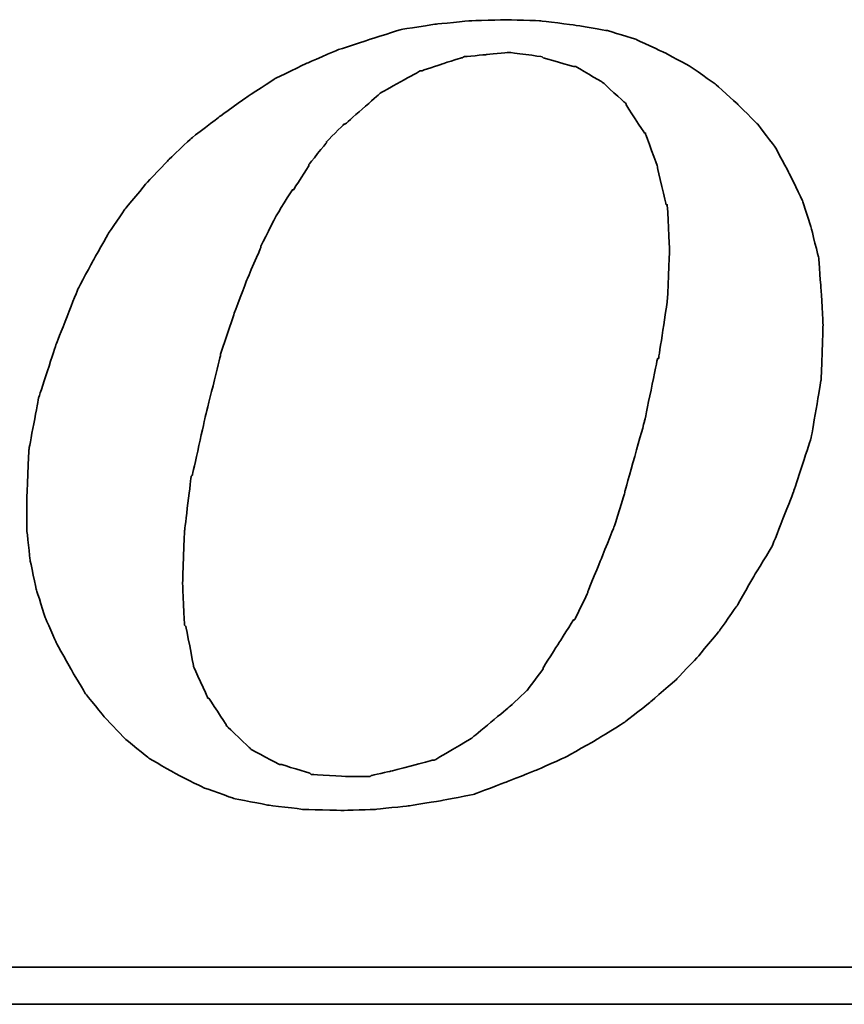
# Model space of a CAD drawing. Header units: millimetres. Extents: x -1108 to 3135, y -1596 to 860.
# Tile 488 of 649: x 958 to 963, y -933 to -927. Entities that reach past the tile are written whole.
import ezdxf

# ---------------------------------------------------------------- set-up
doc = ezdxf.new("R2010")
doc.units = ezdxf.units.MM
doc.layers.add('DIM', color=4, linetype='CONTINUOUS')
doc.layers.add('layer 1', color=7, linetype='CONTINUOUS')

# ---------------------------------------------------------------- blocks, each defined once
blk = doc.blocks.new('TBI MOTION logo(完整正式版)')
at = {"layer": 'layer 1', "color": 22, "lineweight": 35}
for points, knots in [([(35.79625, -6.98375), (35.79625, -6.98375), (36.23125, -7.43875), (36.23125, -7.43875), (36.23125, -7.43875), (36.23125, -7.43875), (36.75625, -7.87125), (36.75625, -7.87125), (36.75625, -7.87125), (36.75625, -7.87125), (37.33125, -8.20375), (37.33125, -8.20375), (37.33125, -8.20375), (37.33125, -8.20375), (37.95625, -8.51875), (37.95625, -8.51875), (37.95625, -8.51875), (37.95625, -8.51875), (38.62625, -8.75875), (38.62625, -8.75875), (38.62625, -8.75875), (38.62625, -8.75875), (39.37125, -8.90375), (39.37125, -8.90375), (39.37125, -8.90375), (39.37125, -8.90375), (40.14125, -8.99875), (40.14125, -8.99875), (40.14125, -8.99875), (40.14125, -8.99875), (41.02625, -9.02375), (41.02625, -9.02375), (41.02625, -9.02375), (41.02625, -9.02375), (41.74625, -8.99875), (41.74625, -8.99875), (41.74625, -8.99875), (41.74625, -8.99875), (42.46625, -8.92375), (42.46625, -8.92375), (42.46625, -8.92375), (42.46625, -8.92375), (43.21125, -8.80625), (43.21125, -8.80625), (43.21125, -8.80625), (43.21125, -8.80625), (43.93125, -8.66375), (43.93125, -8.66375), (43.93125, -8.66375), (43.93125, -8.66375), (44.62625, -8.39875), (44.62625, -8.39875), (44.62625, -8.39875), (44.62625, -8.39875), (45.29625, -8.13375), (45.29625, -8.13375), (45.29625, -8.13375), (45.29625, -8.13375), (45.94625, -7.84375), (45.94625, -7.84375), (45.94625, -7.84375), (45.94625, -7.84375), (46.61625, -7.46375), (46.61625, -7.46375), (46.61625, -7.46375), (46.61625, -7.46375), (47.24125, -7.07875), (47.24125, -7.07875), (47.24125, -7.07875), (47.24125, -7.07875), (47.81625, -6.62375), (47.81625, -6.62375), (47.81625, -6.62375), (47.81625, -6.62375), (48.36875, -6.14375), (48.36875, -6.14375), (48.36875, -6.14375), (48.36875, -6.14375), (48.84625, -5.64125), (48.84625, -5.64125), (48.84625, -5.64125), (48.84625, -5.64125), (49.32625, -5.06375), (49.32625, -5.06375), (49.32625, -5.06375), (49.32625, -5.06375), (49.71125, -4.51374), (49.71125, -4.51374), (49.71125, -4.51374), (49.71125, -4.51374), (50.09625, -3.83874), (50.09625, -3.83874), (50.09625, -3.83874), (50.09625, -3.83874), (50.48125, -3.21374), (50.48125, -3.21374), (50.48125, -3.21374), (50.48125, -3.21374), (50.96125, -1.99125), (50.96125, -1.99125), (50.96125, -1.99125), (50.96125, -1.99125), (51.34375, -0.81875), (51.34375, -0.81875), (51.34375, -0.81875), (51.34375, -0.81875), (51.56125, 0.45624), (51.56125, 0.45624), (51.56125, 0.45624), (51.56125, 0.45624), (51.60625, 1.67624), (51.60625, 1.67624), (51.60625, 1.67624), (51.60625, 1.67624), (51.56125, 2.44625), (51.56125, 2.44625), (51.56125, 2.44625), (51.56125, 2.44625), (51.51125, 3.14125), (51.51125, 3.14125), (51.51125, 3.14125), (51.51125, 3.14125), (51.34375, 3.81125), (51.34375, 3.81125), (51.34375, 3.81125), (51.34375, 3.81125), (51.15125, 4.41125), (51.15125, 4.41125), (51.15125, 4.41125), (51.15125, 4.41125), (50.86125, 5.01125), (50.86125, 5.01125), (50.86125, 5.01125), (50.86125, 5.01125), (50.55125, 5.58875), (50.55125, 5.58875), (50.55125, 5.58875), (50.55125, 5.58875), (50.16625, 6.09125), (50.16625, 6.09125), (50.16625, 6.09125), (50.16625, 6.09125), (49.71125, 6.54875), (49.71125, 6.54875), (49.71125, 6.54875), (49.71125, 6.54875), (49.23125, 6.98125), (49.23125, 6.98125), (49.23125, 6.98125), (49.23125, 6.98125), (48.67875, 7.36625), (48.67875, 7.36625), (48.67875, 7.36625), (48.67875, 7.36625), (48.10375, 7.67625), (48.10375, 7.67625), (48.10375, 7.67625), (48.10375, 7.67625), (47.48125, 7.96375), (47.48125, 7.96375), (47.48125, 7.96375), (47.48125, 7.96375), (46.85625, 8.15625), (46.85625, 8.15625), (46.85625, 8.15625), (46.85625, 8.15625), (46.13625, 8.27624), (46.13625, 8.27624), (46.13625, 8.27624), (46.13625, 8.27624), (45.39125, 8.37125), (45.39125, 8.37125), (45.39125, 8.37125), (45.39125, 8.37125), (44.62625, 8.39624), (44.62625, 8.39624), (44.62625, 8.39624), (44.62625, 8.39624), (43.83625, 8.37125), (43.83625, 8.37125), (43.83625, 8.37125), (43.83625, 8.37125), (43.09125, 8.30125), (43.09125, 8.30125), (43.09125, 8.30125), (43.09125, 8.30125), (42.32125, 8.18125), (42.32125, 8.18125), (42.32125, 8.18125), (42.32125, 8.18125), (41.62875, 7.96375), (41.62875, 7.96375), (41.62875, 7.96375), (41.62875, 7.96375), (40.90625, 7.72625), (40.90625, 7.72625), (40.90625, 7.72625), (40.90625, 7.72625), (40.23624, 7.43625), (40.23624, 7.43625), (40.23624, 7.43625), (40.23624, 7.43625), (39.54124, 7.10125), (39.54124, 7.10125), (39.54124, 7.10125), (39.54124, 7.10125), (38.91625, 6.69125), (38.91625, 6.69125), (38.91625, 6.69125), (38.91625, 6.69125), (38.31625, 6.26125), (38.31625, 6.26125), (38.31625, 6.26125), (38.31625, 6.26125), (37.69125, 5.78125), (37.69125, 5.78125), (37.69125, 5.78125), (37.69125, 5.78125), (37.18625, 5.30125), (37.18625, 5.30125), (37.18625, 5.30125), (37.18625, 5.30125), (36.70625, 4.79624), (36.70625, 4.79624), (36.70625, 4.79624), (36.70625, 4.79624), (36.23125, 4.22125), (36.23125, 4.22125), (36.23125, 4.22125), (36.23125, 4.22125), (35.87124, 3.69375), (35.87124, 3.69375), (35.87124, 3.69375), (35.87124, 3.69375), (35.53125, 3.09125), (35.53125, 3.09125), (35.53125, 3.09125), (35.53125, 3.09125), (35.19875, 2.47125), (35.19875, 2.47125), (35.19875, 2.47125), (35.19875, 2.47125), (34.71625, 1.24625), (34.71625, 1.24625), (34.71625, 1.24625), (34.71625, 1.24625), (34.33125, 0.06874), (34.33125, 0.06874), (34.33125, 0.06874), (34.33125, 0.06874), (34.11625, -1.07875), (34.11625, -1.07875), (34.11625, -1.07875), (34.11625, -1.07875), (34.07125, -2.15875), (34.07125, -2.15875), (34.07125, -2.15875), (34.07125, -2.15875), (34.07125, -2.85375), (34.07125, -2.85375), (34.07125, -2.85375), (34.07125, -2.85375), (34.14125, -3.50375), (34.14125, -3.50375), (34.14125, -3.50375), (34.14125, -3.50375), (34.28625, -4.17375), (34.28625, -4.17375), (34.28625, -4.17375), (34.28625, -4.17375), (34.47625, -4.77624), (34.47625, -4.77624), (34.47625, -4.77624), (34.47625, -4.77624), (34.71625, -5.32625), (34.71625, -5.32625), (34.71625, -5.32625), (34.71625, -5.32625), (35.05375, -5.92875), (35.05375, -5.92875), (35.05375, -5.92875), (35.05375, -5.92875), (35.36375, -6.45375), (35.36375, -6.45375), (35.36375, -6.45375), (35.36375, -6.45375), (35.79625, -6.98375), (35.79625, -6.98375)], [0, 0, 0, 0, 0.01388889, 0.01388889, 0.01388889, 0.0138889, 0.02777778, 0.02777778, 0.02777778, 0.02777779, 0.04166667, 0.04166667, 0.04166667, 0.04166668, 0.05555556, 0.05555556, 0.05555556, 0.05555557, 0.06944444, 0.06944444, 0.06944444, 0.06944445, 0.08333333, 0.08333333, 0.08333333, 0.08333334, 0.09722222, 0.09722222, 0.09722222, 0.09722223, 0.11111111, 0.11111111, 0.11111111, 0.11111112, 0.125, 0.125, 0.125, 0.12500001, 0.13888889, 0.13888889, 0.13888889, 0.1388889, 0.15277778, 0.15277778, 0.15277778, 0.15277779, 0.16666667, 0.16666667, 0.16666667, 0.16666668, 0.18055556, 0.18055556, 0.18055556, 0.18055557, 0.19444444, 0.19444444, 0.19444444, 0.19444445, 0.20833333, 0.20833333, 0.20833333, 0.20833334, 0.22222222, 0.22222222, 0.22222222, 0.22222223, 0.23611111, 0.23611111, 0.23611111, 0.23611112, 0.25, 0.25, 0.25, 0.25000001, 0.26388889, 0.26388889, 0.26388889, 0.2638889, 0.27777778, 0.27777778, 0.27777778, 0.27777779, 0.29166667, 0.29166667, 0.29166667, 0.29166668, 0.30555556, 0.30555556, 0.30555556, 0.30555557, 0.31944444, 0.31944444, 0.31944444, 0.31944445, 0.33333333, 0.33333333, 0.33333333, 0.33333334, 0.34722222, 0.34722222, 0.34722222, 0.34722223, 0.36111111, 0.36111111, 0.36111111, 0.36111112, 0.375, 0.375, 0.375, 0.37500001, 0.38888889, 0.38888889, 0.38888889, 0.3888889, 0.40277778, 0.40277778, 0.40277778, 0.40277779, 0.41666667, 0.41666667, 0.41666667, 0.41666668, 0.43055556, 0.43055556, 0.43055556, 0.43055557, 0.44444444, 0.44444444, 0.44444444, 0.44444445, 0.45833333, 0.45833333, 0.45833333, 0.45833334, 0.47222222, 0.47222222, 0.47222222, 0.47222223, 0.48611111, 0.48611111, 0.48611111, 0.48611112, 0.5, 0.5, 0.5, 0.50000001, 0.51388889, 0.51388889, 0.51388889, 0.5138889, 0.52777778, 0.52777778, 0.52777778, 0.52777779, 0.54166667, 0.54166667, 0.54166667, 0.54166668, 0.55555556, 0.55555556, 0.55555556, 0.55555557, 0.56944444, 0.56944444, 0.56944444, 0.56944445, 0.58333333, 0.58333333, 0.58333333, 0.58333334, 0.59722222, 0.59722222, 0.59722222, 0.59722223, 0.61111111, 0.61111111, 0.61111111, 0.61111112, 0.625, 0.625, 0.625, 0.62500001, 0.63888889, 0.63888889, 0.63888889, 0.6388889, 0.65277778, 0.65277778, 0.65277778, 0.65277779, 0.66666667, 0.66666667, 0.66666667, 0.66666668, 0.68055556, 0.68055556, 0.68055556, 0.68055557, 0.69444444, 0.69444444, 0.69444444, 0.69444445, 0.70833333, 0.70833333, 0.70833333, 0.70833334, 0.72222222, 0.72222222, 0.72222222, 0.72222223, 0.73611111, 0.73611111, 0.73611111, 0.73611112, 0.75, 0.75, 0.75, 0.75000001, 0.76388889, 0.76388889, 0.76388889, 0.7638889, 0.77777778, 0.77777778, 0.77777778, 0.77777779, 0.79166667, 0.79166667, 0.79166667, 0.79166668, 0.80555556, 0.80555556, 0.80555556, 0.80555557, 0.81944444, 0.81944444, 0.81944444, 0.81944445, 0.83333333, 0.83333333, 0.83333333, 0.83333334, 0.84722222, 0.84722222, 0.84722222, 0.84722223, 0.86111111, 0.86111111, 0.86111111, 0.86111112, 0.875, 0.875, 0.875, 0.87500001, 0.88888889, 0.88888889, 0.88888889, 0.8888889, 0.90277778, 0.90277778, 0.90277778, 0.90277779, 0.91666667, 0.91666667, 0.91666667, 0.91666668, 0.93055556, 0.93055556, 0.93055556, 0.93055557, 0.94444444, 0.94444444, 0.94444444, 0.94444445, 0.95833333, 0.95833333, 0.95833333, 0.95833334, 0.97222222, 0.97222222, 0.97222222, 0.97222223, 0.98611111, 0.98611111, 0.98611111, 0.98611112, 1, 1, 1, 1]), ([(38.33875, 1.03124), (38.33875, 1.03124), (38.62625, 1.89625), (38.62625, 1.89625), (38.62625, 1.89625), (38.62625, 1.89625), (38.91625, 2.66375), (38.91625, 2.66375), (38.91625, 2.66375), (38.91625, 2.66375), (39.22625, 3.38125), (39.22625, 3.38125), (39.22625, 3.38125), (39.22625, 3.38125), (39.22625, 3.40624), (39.22625, 3.40624), (39.22625, 3.40624), (39.22625, 3.40624), (39.56124, 4.07624), (39.56124, 4.07624), (39.56124, 4.07624), (39.56124, 4.07624), (39.92125, 4.65125), (39.92125, 4.65125), (39.92125, 4.65125), (39.92125, 4.65125), (39.94625, 4.65125), (39.94625, 4.65125), (39.94625, 4.65125), (39.94625, 4.65125), (40.28125, 5.17875), (40.28125, 5.17875), (40.28125, 5.17875), (40.28125, 5.17875), (40.28125, 5.20375), (40.28125, 5.20375), (40.28125, 5.20375), (40.28125, 5.20375), (40.66875, 5.68625), (40.66875, 5.68625), (40.66875, 5.68625), (40.66875, 5.68625), (40.66875, 5.70625), (40.66875, 5.70625), (40.66875, 5.70625), (40.66875, 5.70625), (41.05124, 6.09125), (41.05124, 6.09125), (41.05124, 6.09125), (41.05124, 6.09125), (41.07625, 6.09125), (41.07625, 6.09125), (41.07625, 6.09125), (41.07625, 6.09125), (41.84125, 6.76625), (41.84125, 6.76625), (41.84125, 6.76625), (41.84125, 6.76625), (41.86625, 6.78625), (41.86625, 6.78625), (41.86625, 6.78625), (41.86625, 6.78625), (42.73125, 7.26624), (42.73125, 7.26624), (42.73125, 7.26624), (42.73125, 7.26624), (42.75625, 7.26624), (42.75625, 7.26624), (42.75625, 7.26624), (42.75625, 7.26624), (43.18625, 7.41125), (43.18625, 7.41125), (43.18625, 7.41125), (43.18625, 7.41125), (43.64125, 7.55625), (43.64125, 7.55625), (43.64125, 7.55625), (43.64125, 7.55625), (43.66625, 7.55625), (43.66625, 7.55625), (43.66625, 7.55625), (43.66625, 7.55625), (43.69125, 7.58124), (43.69125, 7.58124), (43.69125, 7.58124), (43.69125, 7.58124), (44.19125, 7.62625), (44.19125, 7.62625), (44.19125, 7.62625), (44.19125, 7.62625), (44.67125, 7.67625), (44.67125, 7.67625), (44.67125, 7.67625), (44.67125, 7.67625), (44.69625, 7.67625), (44.69625, 7.67625), (44.69625, 7.67625), (44.69625, 7.67625), (45.41875, 7.58124), (45.41875, 7.58124), (45.41875, 7.58124), (45.41875, 7.58124), (45.44125, 7.55625), (45.44125, 7.55625), (45.44125, 7.55625), (45.44125, 7.55625), (46.11125, 7.36625), (46.11125, 7.36625), (46.11125, 7.36625), (46.11125, 7.36625), (46.13625, 7.36625), (46.13625, 7.36625), (46.13625, 7.36625), (46.13625, 7.36625), (46.15875, 7.36625), (46.15875, 7.36625), (46.15875, 7.36625), (46.15875, 7.36625), (46.73625, 7.02624), (46.73625, 7.02624), (46.73625, 7.02624), (46.73625, 7.02624), (46.76125, 7.00624), (46.76125, 7.00624), (46.76125, 7.00624), (46.76125, 7.00624), (47.24125, 6.57124), (47.24125, 6.57124), (47.24125, 6.57124), (47.24125, 6.57124), (47.26625, 6.54875), (47.26625, 6.54875), (47.26625, 6.54875), (47.26625, 6.54875), (47.26625, 6.52375), (47.26625, 6.52375), (47.26625, 6.52375), (47.26625, 6.52375), (47.67375, 5.89875), (47.67375, 5.89875), (47.67375, 5.89875), (47.67375, 5.89875), (47.69625, 5.89875), (47.69625, 5.89875), (47.69625, 5.89875), (47.69625, 5.89875), (47.69625, 5.87625), (47.69625, 5.87625), (47.69625, 5.87625), (47.69625, 5.87625), (47.96125, 5.15625), (47.96125, 5.15625), (47.96125, 5.15625), (47.96125, 5.15625), (47.96125, 5.13125), (47.96125, 5.13125), (47.96125, 5.13125), (47.96125, 5.13125), (48.15125, 4.31875), (48.15125, 4.31875), (48.15125, 4.31875), (48.15125, 4.31875), (48.17625, 4.31875), (48.17625, 4.31875), (48.17625, 4.31875), (48.17625, 4.31875), (48.17625, 4.29125), (48.17625, 4.29125), (48.17625, 4.29125), (48.17625, 4.29125), (48.22625, 3.33125), (48.22625, 3.33125), (48.22625, 3.33125), (48.22625, 3.33125), (48.22625, 3.30875), (48.22625, 3.30875), (48.22625, 3.30875), (48.22625, 3.30875), (48.17625, 2.20624), (48.17625, 2.20624), (48.17625, 2.20624), (48.17625, 2.20624), (48.17625, 2.18124), (48.17625, 2.18124), (48.17625, 2.18124), (48.17625, 2.18124), (47.98375, 0.93624), (47.98375, 0.93624), (47.98375, 0.93624), (47.98375, 0.93624), (47.96125, 0.93624), (47.96125, 0.93624), (47.96125, 0.93624), (47.96125, 0.93624), (47.67375, -0.45874), (47.67375, -0.45874), (47.67375, -0.45874), (47.67375, -0.45874), (47.24125, -1.99125), (47.24125, -1.99125), (47.24125, -1.99125), (47.24125, -1.99125), (47.24125, -2.01874), (47.24125, -2.01874), (47.24125, -2.01874), (47.24125, -2.01874), (47.00125, -2.78375), (47.00125, -2.78375), (47.00125, -2.78375), (47.00125, -2.78375), (46.71125, -3.50375), (46.71125, -3.50375), (46.71125, -3.50375), (46.71125, -3.50375), (46.42625, -4.19875), (46.42625, -4.19875), (46.42625, -4.19875), (46.42625, -4.19875), (46.42625, -4.22375), (46.42625, -4.22375), (46.42625, -4.22375), (46.42625, -4.22375), (46.13625, -4.82374), (46.13625, -4.82374), (46.13625, -4.82374), (46.13625, -4.82374), (46.11125, -4.82374), (46.11125, -4.82374), (46.11125, -4.82374), (46.11125, -4.82374), (45.77625, -5.35125), (45.77625, -5.35125), (45.77625, -5.35125), (45.77625, -5.35125), (45.44125, -5.87875), (45.44125, -5.87875), (45.44125, -5.87875), (45.44125, -5.87875), (45.44125, -5.90375), (45.44125, -5.90375), (45.44125, -5.90375), (45.44125, -5.90375), (45.10625, -6.35875), (45.10625, -6.35875), (45.10625, -6.35875), (45.10625, -6.35875), (45.08125, -6.38375), (45.08125, -6.38375), (45.08125, -6.38375), (45.08125, -6.38375), (44.69625, -6.74375), (44.69625, -6.74375), (44.69625, -6.74375), (44.69625, -6.74375), (43.88375, -7.41625), (43.88375, -7.41625), (43.88375, -7.41625), (43.88375, -7.41625), (43.85625, -7.43875), (43.85625, -7.43875), (43.85625, -7.43875), (43.85625, -7.43875), (43.04125, -7.91875), (43.04125, -7.91875), (43.04125, -7.91875), (43.04125, -7.91875), (43.01625, -7.91875), (43.01625, -7.91875), (43.01625, -7.91875), (43.01625, -7.91875), (42.99625, -7.91875), (42.99625, -7.91875), (42.99625, -7.91875), (42.99625, -7.91875), (42.08125, -8.15875), (42.08125, -8.15875), (42.08125, -8.15875), (42.08125, -8.15875), (41.65125, -8.25625), (41.65125, -8.25625), (41.65125, -8.25625), (41.65125, -8.25625), (41.62875, -8.27875), (41.62875, -8.27875), (41.62875, -8.27875), (41.62875, -8.27875), (41.60125, -8.27875), (41.60125, -8.27875), (41.60125, -8.27875), (41.60125, -8.27875), (41.12125, -8.27875), (41.12125, -8.27875), (41.12125, -8.27875), (41.12125, -8.27875), (40.35624, -8.23125), (40.35624, -8.23125), (40.35624, -8.23125), (40.35624, -8.23125), (40.33125, -8.23125), (40.33125, -8.23125), (40.33125, -8.23125), (40.33125, -8.23125), (40.30625, -8.20375), (40.30625, -8.20375), (40.30625, -8.20375), (40.30625, -8.20375), (39.68375, -8.01375), (39.68375, -8.01375), (39.68375, -8.01375), (39.68375, -8.01375), (39.66124, -8.01375), (39.66124, -8.01375), (39.66124, -8.01375), (39.66124, -8.01375), (39.63625, -8.01375), (39.63625, -8.01375), (39.63625, -8.01375), (39.63625, -8.01375), (39.01125, -7.67875), (39.01125, -7.67875), (39.01125, -7.67875), (39.01125, -7.67875), (38.98875, -7.65375), (38.98875, -7.65375), (38.98875, -7.65375), (38.98875, -7.65375), (38.48625, -7.17375), (38.48625, -7.17375), (38.48625, -7.17375), (38.48625, -7.17375), (38.45875, -7.14875), (38.45875, -7.14875), (38.45875, -7.14875), (38.45875, -7.14875), (38.45875, -7.12875), (38.45875, -7.12875), (38.45875, -7.12875), (38.45875, -7.12875), (38.07625, -6.54875), (38.07625, -6.54875), (38.07625, -6.54875), (38.07625, -6.54875), (38.05125, -6.54875), (38.05125, -6.54875), (38.05125, -6.54875), (38.05125, -6.54875), (38.05125, -6.52875), (38.05125, -6.52875), (38.05125, -6.52875), (38.05125, -6.52875), (37.74125, -5.85375), (37.74125, -5.85375), (37.74125, -5.85375), (37.74125, -5.85375), (37.74125, -5.82875), (37.74125, -5.82875), (37.74125, -5.82875), (37.74125, -5.82875), (37.57375, -4.96875), (37.57375, -4.96875), (37.57375, -4.96875), (37.57375, -4.96875), (37.54625, -4.94375), (37.54625, -4.94375), (37.54625, -4.94375), (37.54625, -4.94375), (37.50125, -4.03375), (37.50125, -4.03375), (37.50125, -4.03375), (37.50125, -4.03375), (37.50125, -4.00875), (37.50125, -4.00875), (37.50125, -4.00875), (37.50125, -4.00875), (37.54625, -2.85375), (37.54625, -2.85375), (37.54625, -2.85375), (37.54625, -2.85375), (37.69125, -1.65875), (37.69125, -1.65875), (37.69125, -1.65875), (37.69125, -1.65875), (37.71624, -1.63375), (37.71624, -1.63375), (37.71624, -1.63375), (37.71624, -1.63375), (38.00375, -0.33875), (38.00375, -0.33875), (38.00375, -0.33875), (38.00375, -0.33875), (38.33875, 1.00624), (38.33875, 1.00624), (38.33875, 1.00624), (38.33875, 1.00624), (38.33875, 1.03124), (38.33875, 1.03124)], [0, 0, 0, 0, 0.01010101, 0.01010101, 0.01010101, 0.01010102, 0.02020202, 0.02020202, 0.02020202, 0.02020203, 0.03030303, 0.03030303, 0.03030303, 0.03030304, 0.04040404, 0.04040404, 0.04040404, 0.04040405, 0.05050505, 0.05050505, 0.05050505, 0.05050506, 0.06060606, 0.06060606, 0.06060606, 0.06060607, 0.07070707, 0.07070707, 0.07070707, 0.07070708, 0.08080808, 0.08080808, 0.08080808, 0.08080809, 0.09090909, 0.09090909, 0.09090909, 0.0909091, 0.1010101, 0.1010101, 0.1010101, 0.10101011, 0.11111111, 0.11111111, 0.11111111, 0.11111112, 0.12121212, 0.12121212, 0.12121212, 0.12121213, 0.13131313, 0.13131313, 0.13131313, 0.13131314, 0.14141414, 0.14141414, 0.14141414, 0.14141415, 0.15151515, 0.15151515, 0.15151515, 0.15151516, 0.16161616, 0.16161616, 0.16161616, 0.16161617, 0.17171717, 0.17171717, 0.17171717, 0.17171718, 0.18181818, 0.18181818, 0.18181818, 0.18181819, 0.19191919, 0.19191919, 0.19191919, 0.1919192, 0.2020202, 0.2020202, 0.2020202, 0.20202021, 0.21212121, 0.21212121, 0.21212121, 0.21212122, 0.22222222, 0.22222222, 0.22222222, 0.22222223, 0.23232323, 0.23232323, 0.23232323, 0.23232324, 0.24242424, 0.24242424, 0.24242424, 0.24242425, 0.25252525, 0.25252525, 0.25252525, 0.25252526, 0.26262626, 0.26262626, 0.26262626, 0.26262627, 0.27272727, 0.27272727, 0.27272727, 0.27272728, 0.28282828, 0.28282828, 0.28282828, 0.28282829, 0.29292929, 0.29292929, 0.29292929, 0.2929293, 0.3030303, 0.3030303, 0.3030303, 0.30303031, 0.31313131, 0.31313131, 0.31313131, 0.31313132, 0.32323232, 0.32323232, 0.32323232, 0.32323233, 0.33333333, 0.33333333, 0.33333333, 0.33333334, 0.34343434, 0.34343434, 0.34343434, 0.34343435, 0.35353535, 0.35353535, 0.35353535, 0.35353536, 0.36363636, 0.36363636, 0.36363636, 0.36363637, 0.37373737, 0.37373737, 0.37373737, 0.37373738, 0.38383838, 0.38383838, 0.38383838, 0.38383839, 0.39393939, 0.39393939, 0.39393939, 0.3939394, 0.4040404, 0.4040404, 0.4040404, 0.40404041, 0.41414141, 0.41414141, 0.41414141, 0.41414142, 0.42424242, 0.42424242, 0.42424242, 0.42424243, 0.43434343, 0.43434343, 0.43434343, 0.43434344, 0.44444444, 0.44444444, 0.44444444, 0.44444445, 0.45454545, 0.45454545, 0.45454545, 0.45454546, 0.46464646, 0.46464646, 0.46464646, 0.46464647, 0.47474747, 0.47474747, 0.47474747, 0.47474748, 0.48484848, 0.48484848, 0.48484848, 0.48484849, 0.49494949, 0.49494949, 0.49494949, 0.4949495, 0.50505051, 0.50505051, 0.50505051, 0.50505052, 0.51515152, 0.51515152, 0.51515152, 0.51515153, 0.52525253, 0.52525253, 0.52525253, 0.52525254, 0.53535354, 0.53535354, 0.53535354, 0.53535355, 0.54545455, 0.54545455, 0.54545455, 0.54545456, 0.55555556, 0.55555556, 0.55555556, 0.55555557, 0.56565657, 0.56565657, 0.56565657, 0.56565658, 0.57575758, 0.57575758, 0.57575758, 0.57575759, 0.58585859, 0.58585859, 0.58585859, 0.5858586, 0.5959596, 0.5959596, 0.5959596, 0.59595961, 0.60606061, 0.60606061, 0.60606061, 0.60606062, 0.61616162, 0.61616162, 0.61616162, 0.61616163, 0.62626263, 0.62626263, 0.62626263, 0.62626264, 0.63636364, 0.63636364, 0.63636364, 0.63636365, 0.64646465, 0.64646465, 0.64646465, 0.64646466, 0.65656566, 0.65656566, 0.65656566, 0.65656567, 0.66666667, 0.66666667, 0.66666667, 0.66666668, 0.67676768, 0.67676768, 0.67676768, 0.67676769, 0.68686869, 0.68686869, 0.68686869, 0.6868687, 0.6969697, 0.6969697, 0.6969697, 0.69696971, 0.70707071, 0.70707071, 0.70707071, 0.70707072, 0.71717172, 0.71717172, 0.71717172, 0.71717173, 0.72727273, 0.72727273, 0.72727273, 0.72727274, 0.73737374, 0.73737374, 0.73737374, 0.73737375, 0.74747475, 0.74747475, 0.74747475, 0.74747476, 0.75757576, 0.75757576, 0.75757576, 0.75757577, 0.76767677, 0.76767677, 0.76767677, 0.76767678, 0.77777778, 0.77777778, 0.77777778, 0.77777779, 0.78787879, 0.78787879, 0.78787879, 0.7878788, 0.7979798, 0.7979798, 0.7979798, 0.79797981, 0.80808081, 0.80808081, 0.80808081, 0.80808082, 0.81818182, 0.81818182, 0.81818182, 0.81818183, 0.82828283, 0.82828283, 0.82828283, 0.82828284, 0.83838384, 0.83838384, 0.83838384, 0.83838385, 0.84848485, 0.84848485, 0.84848485, 0.84848486, 0.85858586, 0.85858586, 0.85858586, 0.85858587, 0.86868687, 0.86868687, 0.86868687, 0.86868688, 0.87878788, 0.87878788, 0.87878788, 0.87878789, 0.88888889, 0.88888889, 0.88888889, 0.8888889, 0.8989899, 0.8989899, 0.8989899, 0.89898991, 0.90909091, 0.90909091, 0.90909091, 0.90909092, 0.91919192, 0.91919192, 0.91919192, 0.91919193, 0.92929293, 0.92929293, 0.92929293, 0.92929294, 0.93939394, 0.93939394, 0.93939394, 0.93939395, 0.94949495, 0.94949495, 0.94949495, 0.94949496, 0.95959596, 0.95959596, 0.95959596, 0.95959597, 0.96969697, 0.96969697, 0.96969697, 0.96969698, 0.97979798, 0.97979798, 0.97979798, 0.97979799, 0.98989899, 0.98989899, 0.98989899, 0.989899, 1, 1, 1, 1]), ([(75.90875, -9.47875), (75.90875, -9.47875), (75.90875, -12.28625), (75.90875, -12.28625), (75.90875, -12.28625), (75.90875, -12.28625), (75.90875, -12.47875), (75.90875, -12.47875), (75.90875, -12.47875), (75.90875, -12.47875), (75.71625, -12.47875), (75.71625, -12.47875), (75.71625, -12.47875), (75.71625, -12.47875), (-88.32875, -12.47875), (-88.32875, -12.47875), (-88.32875, -12.47875), (-88.32875, -12.47875), (-88.32875, -13.29375), (-88.32875, -13.29375), (-88.32875, -13.29375), (-88.32875, -13.29375), (82.89125, -13.29375), (82.89125, -13.29375), (82.89125, -13.29375), (82.89125, -13.29375), (75.90875, -9.47875), (75.90875, -9.47875)], [0, 0, 0, 0, 0.14285714, 0.14285714, 0.14285714, 0.14285715, 0.28571429, 0.28571429, 0.28571429, 0.2857143, 0.42857143, 0.42857143, 0.42857143, 0.42857144, 0.57142857, 0.57142857, 0.57142857, 0.57142858, 0.71428571, 0.71428571, 0.71428571, 0.71428572, 0.85714286, 0.85714286, 0.85714286, 0.85714287, 1, 1, 1, 1])]:
    blk.add_open_spline(points, degree=3, knots=knots, dxfattribs=at)

msp = doc.modelspace()

# ---------------------------------------------------------------- block references
at = {"layer": 'DIM', "color": 7, "xscale": 0.2802190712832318, "yscale": 0.2802190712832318, "zscale": 0.2802190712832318}
msp.add_blockref('TBI MOTION logo(完整正式版)', (948.5253, -929.4808), dxfattribs=at)

doc.saveas('drawing.dxf')
